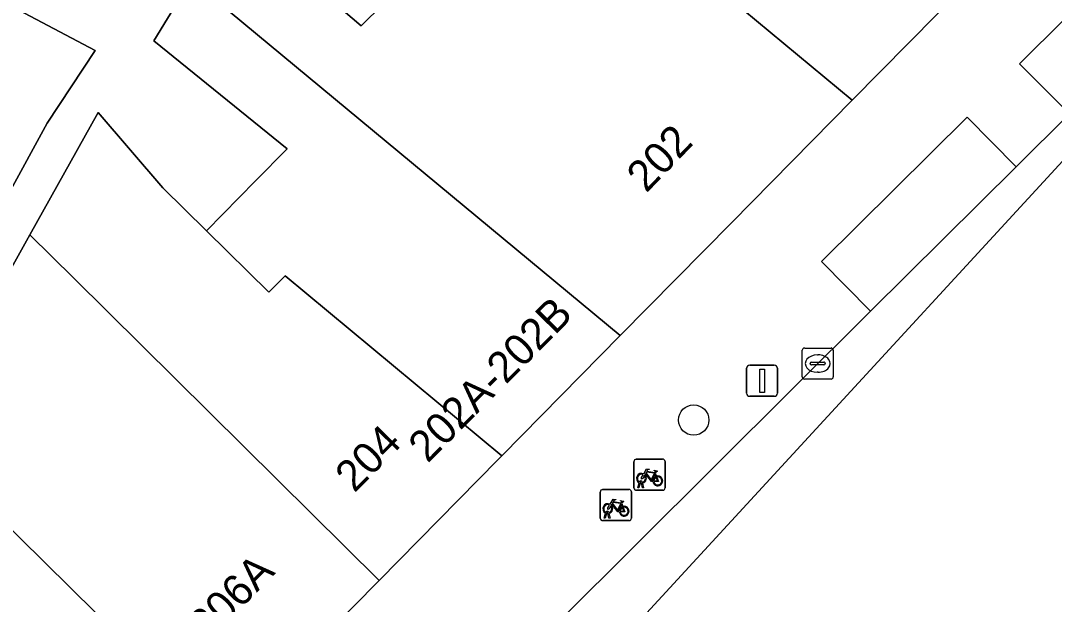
# Model space of a CAD drawing. Extents: x 160102 to 160934, y 382045 to 382923.
# Drawn here: x 160430.85 to 160464.08, y 382169.14 to 382187.9 of the extents above; entities that cross this region are included whole.
import ezdxf

# ---------------------------------------------------------------- set-up
doc = ezdxf.new("R2010")
doc.units = 0
for name, color, linetype in [('IMGEO_Boom', 7, 'Continuous'), ('IMGEO_Erf', 7, 'Continuous'), ('IMGEO_Fietsenrek', 7, 'Continuous'), ('IMGEO_Kolk', 7, 'Continuous'), ('IMGEO_Lichtmast', 7, 'Continuous'), ('IMGEO_Pand', 7, 'Continuous'), ('IMGEO_Pand_nummerreeks', 7, 'Continuous'), ('IMGEO_Parkeervlak_open', 7, 'Continuous'), ('IMGEO_Rijbaan_lokaal_gesloten', 7, 'Continuous'), ('IMGEO_Voetpad_open', 7, 'Continuous')]:
    doc.layers.add(name, color=color, linetype=linetype)

msp = doc.modelspace()

# ---------------------------------------------------------------- linework, layer by layer
at = {"layer": 'IMGEO_Boom'}
msp.add_circle((160452.487, 382175.067), 0.489, dxfattribs=at)
at = {"layer": 'IMGEO_Erf'}
for points in [[(160422.612, 382192.566), (160433.243, 382186.941), (160431.71, 382184.61), (160429.17, 382179.97), (160426.462, 382175.164), (160427.041, 382174.814), (160427.524, 382174.522), (160431.153, 382181.021), (160433.348, 382184.953), (160435.421, 382182.535), (160436.824, 382181.152), (160438.401, 382182.752), (160439.415, 382183.782), (160435.138, 382187.258), (160436.329, 382189.226)], [(160437.598, 382191.324), (160441.794, 382187.739), (160443.937, 382189.855)]]:
    msp.add_lwpolyline(points, dxfattribs=at)
at = {"layer": 'IMGEO_Fietsenrek'}
for p, q in [((160450.566, 382172.884), (160450.566, 382173.725)), ((160450.566, 382173.725), (160450.566, 382172.884)), ((160450.641, 382173.809), (160451.482, 382173.809)), ((160451.482, 382173.809), (160450.641, 382173.809)), ((160451.566, 382173.734), (160451.566, 382172.893)), ((160451.566, 382172.893), (160451.566, 382173.734)), ((160451.253, 382173.358), (160451.289, 382173.263)), ((160450.693, 382172.893), (160450.732, 382173.053)), ((160450.727, 382172.893), (160450.693, 382172.893)), ((160450.762, 382173.041), (160450.727, 382172.893)), ((160450.804, 382173.065), (160450.803, 382173.069)), ((160450.845, 382172.893), (160450.811, 382173.035)), ((160450.835, 382173.076), (160450.836, 382173.069)), ((160450.843, 382173.039), (160450.878, 382172.893)), ((160450.878, 382172.893), (160450.845, 382172.893)), ((160449.485, 382171.909), (160449.485, 382172.75)), ((160449.485, 382172.75), (160449.485, 382171.909)), ((160449.56, 382172.834), (160450.401, 382172.834)), ((160450.401, 382172.834), (160449.56, 382172.834)), ((160450.485, 382172.759), (160450.485, 382171.918)), ((160450.485, 382171.918), (160450.485, 382172.759)), ((160451.491, 382172.809), (160450.65, 382172.809)), ((160450.65, 382172.809), (160451.491, 382172.809)), ((160450.172, 382172.383), (160450.208, 382172.288)), ((160449.612, 382171.918), (160449.651, 382172.078)), ((160449.646, 382171.918), (160449.612, 382171.918)), ((160449.681, 382172.066), (160449.646, 382171.918)), ((160449.723, 382172.09), (160449.722, 382172.094)), ((160449.764, 382171.918), (160449.73, 382172.06)), ((160449.754, 382172.101), (160449.755, 382172.094)), ((160449.762, 382172.064), (160449.797, 382171.918)), ((160449.797, 382171.918), (160449.764, 382171.918)), ((160450.41, 382171.834), (160449.569, 382171.834)), ((160449.569, 382171.834), (160450.41, 382171.834))]:
    msp.add_line(p, q, dxfattribs=at)
for points in [[(160450.9, 382173.283), (160450.848, 382173.193), (160450.808, 382173.168), (160450.809, 382173.215), (160450.864, 382173.309)], [(160450.879, 382173.335), (160450.974, 382173.499), (160451.06, 382173.485), (160451.062, 382173.476), (160451.006, 382173.465), (160450.979, 382173.42), (160451.235, 382173.379)], [(160451.175, 382173.091), (160451.125, 382173.091), (160450.934, 382173.342), (160450.915, 382173.31)], [(160451.222, 382173.354), (160450.965, 382173.395), (160450.948, 382173.366), (160451.115, 382173.146), (160451.222, 382173.354)], [(160451.27, 382173.256), (160451.24, 382173.333), (160451.131, 382173.115), (160451.174, 382173.115)], [(160451.204, 382173.115), (160451.324, 382173.114), (160451.28, 382173.228)], [(160451.3, 382173.235), (160451.355, 382173.09), (160451.205, 382173.09)], [(160451.235, 382173.379), (160451.26, 382173.428), (160451.254, 382173.432), (160451.231, 382173.436), (160451.219, 382173.443), (160451.218, 382173.446), (160451.22, 382173.451), (160451.315, 382173.436), (160451.317, 382173.426), (160451.307, 382173.413), (160451.295, 382173.407), (160451.281, 382173.413), (160451.253, 382173.358)], [(160449.798, 382172.36), (160449.893, 382172.524), (160449.979, 382172.51), (160449.981, 382172.501), (160449.925, 382172.49), (160449.898, 382172.445), (160450.154, 382172.404)], [(160449.819, 382172.308), (160449.767, 382172.218), (160449.727, 382172.193), (160449.728, 382172.24), (160449.783, 382172.334)], [(160450.094, 382172.116), (160450.044, 382172.116), (160449.853, 382172.367), (160449.834, 382172.335)], [(160450.141, 382172.379), (160449.884, 382172.42), (160449.867, 382172.391), (160450.034, 382172.171), (160450.141, 382172.379)], [(160450.189, 382172.281), (160450.159, 382172.358), (160450.05, 382172.14), (160450.093, 382172.14)], [(160450.123, 382172.14), (160450.243, 382172.139), (160450.199, 382172.253)], [(160450.219, 382172.26), (160450.274, 382172.115), (160450.124, 382172.115)], [(160450.154, 382172.404), (160450.179, 382172.453), (160450.173, 382172.457), (160450.15, 382172.461), (160450.138, 382172.468), (160450.137, 382172.471), (160450.139, 382172.476), (160450.234, 382172.461), (160450.236, 382172.451), (160450.226, 382172.438), (160450.214, 382172.432), (160450.2, 382172.438), (160450.172, 382172.383)]]:
    msp.add_lwpolyline(points, dxfattribs=at)
for centre, radius, start, end in [((160450.644, 382173.731), 0.0779, 92.4484, 184.2845), ((160450.644, 382173.731), 0.0779, 92.4484, 184.2845), ((160451.488, 382173.731), 0.0779, 2.4484, 94.2845), ((160451.488, 382173.731), 0.0779, 2.4484, 94.2845), ((160450.806, 382173.194), 0.159, 62.6766, 242.1369), ((160450.806, 382173.194), 0.129, 63.3192, 238.903), ((160450.806, 382173.194), 0.129, 283.6043, 43.4302), ((160450.806, 382173.194), 0.159, 283.5766, 46.6042), ((160451.333, 382173.11), 0.159, 113.3408, 178.3217), ((160451.333, 382173.11), 0.159, 187.0065, 105.7708), ((160451.333, 382173.11), 0.129, 113.923, 177.9556), ((160451.333, 382173.11), 0.129, 188.6715, 104.5883), ((160450.644, 382172.887), 0.0779, 182.4484, 274.2845), ((160450.644, 382172.887), 0.0779, 182.4484, 274.2845), ((160450.786, 382173.065), 0.0499, 12.8025, 158.6934), ((160450.806, 382173.194), 0.159, 253.9967, 271.7867), ((160450.786, 382173.065), 0.0174, 12.8025, 163.4502), ((160450.806, 382173.194), 0.129, 253.415, 269.0204), ((160451.488, 382172.887), 0.0779, 272.4484, 4.2845), ((160451.488, 382172.887), 0.0779, 272.4484, 4.2845), ((160449.563, 382172.756), 0.0779, 92.4484, 184.2845), ((160449.563, 382172.756), 0.0779, 92.4484, 184.2845), ((160450.407, 382172.756), 0.0779, 2.4484, 94.2845), ((160450.407, 382172.756), 0.0779, 2.4484, 94.2845), ((160449.725, 382172.219), 0.159, 62.6766, 242.1369), ((160449.725, 382172.219), 0.129, 63.3192, 238.903), ((160449.725, 382172.219), 0.129, 283.6043, 43.4302), ((160449.725, 382172.219), 0.159, 283.5766, 46.6042), ((160450.252, 382172.135), 0.159, 113.3408, 178.3217), ((160450.252, 382172.135), 0.159, 187.0065, 105.7708), ((160450.252, 382172.135), 0.129, 113.923, 177.9556), ((160450.252, 382172.135), 0.129, 188.6715, 104.5883), ((160449.563, 382171.912), 0.0779, 182.4484, 274.2845), ((160449.563, 382171.912), 0.0779, 182.4484, 274.2845), ((160449.705, 382172.09), 0.0499, 12.8025, 158.6934), ((160449.725, 382172.219), 0.159, 253.9967, 271.7867), ((160449.705, 382172.09), 0.0174, 12.8025, 163.4502), ((160449.725, 382172.219), 0.129, 253.415, 269.0204), ((160450.407, 382171.912), 0.0779, 272.4484, 4.2845), ((160450.407, 382171.912), 0.0779, 272.4484, 4.2845)]:
    msp.add_arc(centre, radius, start, end, dxfattribs=at)
at = {"layer": 'IMGEO_Kolk'}
for p, q in [((160455.973, 382176.456), (160455.973, 382177.308)), ((160456.048, 382177.382), (160456.9, 382177.382)), ((160456.461, 382177.162), (160456.486, 382177.162)), ((160456.974, 382177.308), (160456.974, 382176.456)), ((160456.232, 382176.876), (160456.232, 382176.888)), ((160456.67, 382176.839), (160456.272, 382176.839)), ((160456.275, 382176.925), (160456.673, 382176.925)), ((160456.716, 382176.888), (160456.716, 382176.876)), ((160456.484, 382176.602), (160456.459, 382176.602)), ((160456.9, 382176.382), (160456.048, 382176.382))]:
    msp.add_line(p, q, dxfattribs=at)
for points in [[(160455.973, 382176.456), (160455.973, 382177.308)], [(160456.048, 382177.382), (160456.9, 382177.382)], [(160456.974, 382177.308), (160456.974, 382176.456)], [(160456.9, 382176.382), (160456.048, 382176.382)]]:
    msp.add_lwpolyline(points, dxfattribs=at)
for centre, radius, start, end in [((160456.05, 382177.306), 0.0765, 91.552, 178.448), ((160456.05, 382177.306), 0.0765, 91.552, 178.448), ((160456.898, 382177.306), 0.0765, 1.552, 88.448), ((160456.898, 382177.306), 0.0765, 1.552, 88.448), ((160456.272, 382176.885), 0.0403, 85.8775, 175.7526), ((160456.269, 382176.875), 0.0366, 178.938, 274.7102), ((160456.673, 382176.882), 0.043, 264.8664, 352.4533), ((160456.677, 382176.887), 0.0386, 1.7309, 96.639), ((160456.05, 382176.458), 0.0765, 181.552, 268.448), ((160456.05, 382176.458), 0.0765, 181.552, 268.448), ((160456.898, 382176.458), 0.0765, 271.552, 358.448), ((160456.898, 382176.458), 0.0765, 271.552, 358.448)]:
    msp.add_arc(centre, radius, start, end, dxfattribs=at)
for centre, major_axis, ratio, start_param, end_param in [((160456.46, 382176.882), (-0.387, 0.002), 0.722429, 4.712389, 7.853982), ((160456.485, 382176.882), (-0.39, 0.002), 0.717154, 1.570796, 4.712389)]:
    msp.add_ellipse(centre, major_axis=major_axis, ratio=ratio, start_param=start_param, end_param=end_param, dxfattribs=at)
at = {"layer": 'IMGEO_Lichtmast'}
for p, q in [((160454.287, 382176.829), (160455.077, 382176.829)), ((160455.077, 382176.829), (160454.287, 382176.829)), ((160454.187, 382175.929), (160454.187, 382176.729)), ((160454.187, 382176.729), (160454.187, 382175.929)), ((160455.177, 382176.729), (160455.177, 382175.929)), ((160455.177, 382175.929), (160455.177, 382176.729)), ((160455.077, 382175.829), (160454.287, 382175.829)), ((160454.287, 382175.829), (160455.077, 382175.829))]:
    msp.add_line(p, q, dxfattribs=at)
msp.add_lwpolyline([(160454.607, 382176.704), (160454.757, 382176.704), (160454.757, 382175.954), (160454.607, 382175.954), (160454.607, 382176.704)], dxfattribs=at)
for centre, start, end in [((160454.287, 382176.729), 90, 180), ((160454.287, 382176.729), 90, 180), ((160455.077, 382176.729), 0, 90), ((160455.077, 382176.729), 360, 90), ((160454.287, 382175.929), 180, 270), ((160454.287, 382175.929), 180, 270), ((160455.077, 382175.929), 270, 0), ((160455.077, 382175.929), 270, 0)]:
    msp.add_arc(centre, 0.1, start, end, dxfattribs=at)
at = {"layer": 'IMGEO_Pand'}
for points in [[(160458.356, 382210.456), (160455.642, 382213.116), (160451.228, 382217.442), (160444.225, 382206.51), (160440.009, 382199.929), (160457.583, 382185.349), (160470.305, 382198.234), (160470.549, 382198.506)], [(160450.125, 382177.781), (160453.711, 382181.42), (160457.583, 382185.349), (160440.009, 382199.929), (160439.287, 382198.801), (160440.486, 382198.033), (160438.281, 382194.603), (160443.937, 382189.855), (160441.794, 382187.739), (160437.598, 382191.324), (160436.329, 382189.226)], [(160421.287, 382193.417), (160414.79, 382196.819), (160409.837, 382187.53), (160417.793, 382183.364), (160420.108, 382187.785), (160426.894, 382184.256), (160426.636, 382183.761), (160427.142, 382183.499), (160426.214, 382181.714), (160425.557, 382182.056), (160422.791, 382176.738), (160426.252, 382174.79), (160426.462, 382175.164), (160429.17, 382179.97), (160431.71, 382184.61), (160433.243, 382186.941), (160422.612, 382192.566), (160421.223, 382193.294)], [(160436.329, 382189.226), (160435.138, 382187.258), (160439.415, 382183.782), (160438.401, 382182.752), (160436.824, 382181.152), (160438.833, 382179.173), (160439.354, 382179.701), (160446.321, 382173.921), (160450.125, 382177.781)], [(160436.824, 382181.152), (160435.421, 382182.535), (160433.348, 382184.953), (160431.153, 382181.021), (160432.558, 382179.63), (160442.372, 382169.913), (160446.2, 382173.799), (160446.321, 382173.921), (160439.354, 382179.701), (160438.833, 382179.173)], [(160431.153, 382181.021), (160427.524, 382174.522), (160437.36, 382164.828), (160442.372, 382169.913), (160432.558, 382179.63)]]:
    msp.add_lwpolyline(points, close=True, dxfattribs=at)
at = {"layer": 'IMGEO_Parkeervlak_open'}
for points in [[(160478.755, 382199.065), (160481.879, 382202.461), (160480.398, 382203.933), (160479.329, 382202.85), (160475.101, 382198.564), (160471.689, 382195.192), (160462.956, 382186.512), (160464.564, 382184.907)], [(160462.855, 382183.211), (160461.274, 382184.802), (160456.596, 382180.163), (160458.173, 382178.567)]]:
    msp.add_lwpolyline(points, close=True, dxfattribs=at)
at = {"layer": 'IMGEO_Rijbaan_lokaal_gesloten'}
msp.add_lwpolyline([(160450.854, 382168.735), (160475.495, 382195.521), (160478.755, 382199.065), (160464.564, 382184.907), (160462.855, 382183.211), (160458.173, 382178.567), (160443.127, 382163.591), (160441.429, 382161.899), (160435.263, 382155.752), (160431.547, 382152.051), (160425.387, 382145.918), (160412.659, 382133.242), (160411.386, 382131.974), (160402.865, 382123.493), (160401.568, 382122.206), (160392.704, 382113.406), (160388.404, 382109.546), (160382.002, 382103.966), (160373.822, 382097.426), (160365.435, 382091.385), (160363.786, 382090.244), (160365.528, 382088.435), (160372.418, 382093.703), (160381.834, 382101.318)], dxfattribs=at)
at = {"layer": 'IMGEO_Voetpad_open'}
for points in [[(160441.074, 382162.27), (160441.429, 382161.899), (160443.127, 382163.591), (160458.173, 382178.567), (160456.596, 382180.163), (160461.274, 382184.802), (160462.855, 382183.211), (160464.564, 382184.907), (160462.956, 382186.512), (160471.689, 382195.192), (160475.101, 382198.564), (160479.329, 382202.85), (160480.398, 382203.933), (160481.879, 382202.461), (160486.596, 382207.589)], [(160470.305, 382198.234), (160457.583, 382185.349), (160453.711, 382181.42), (160450.125, 382177.781), (160446.321, 382173.921), (160446.2, 382173.799), (160442.372, 382169.913), (160437.36, 382164.828), (160434.333, 382163.521)], [(160429.176, 382168.462), (160432.134, 382165.706), (160433.317, 382164.548), (160434.333, 382163.521), (160437.36, 382164.828), (160427.524, 382174.522), (160427.041, 382174.814), (160426.462, 382175.164), (160426.252, 382174.79), (160422.791, 382176.738), (160416.271, 382180.172), (160416.34, 382180.342), (160410.546, 382183.362)]]:
    msp.add_lwpolyline(points, dxfattribs=at)

# ---------------------------------------------------------------- texts
at = {"layer": 'IMGEO_Pand_nummerreeks'}
for s, rotation, p in [('202', 46.1594, (160450.964, 382182.345)), ('202A-202B', 45.2178, (160443.934, 382173.658)), ('204', 45.4184, (160441.583, 382172.705)), ('206-206A', 45.4126, (160434.995, 382166.019))]:
    msp.add_text(s, height=1, rotation=rotation, dxfattribs=at).set_placement(p)

doc.saveas('drawing.dxf')
